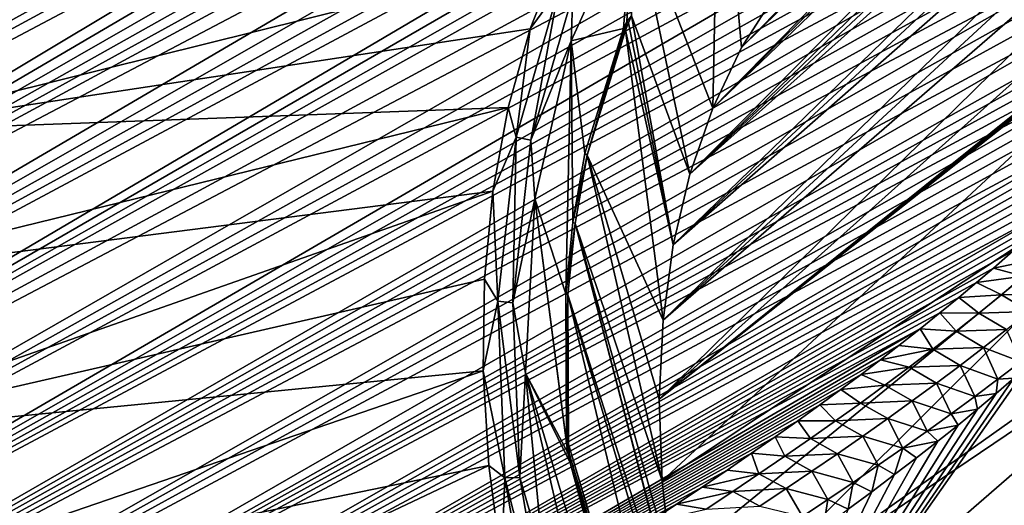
# Model space of a CAD drawing. Header units: metres. Extents: x -80 to 80, y -455 to 95.
# Tile 506 of 656: x -52.17 to -39.28, y -11.82 to -5.46. Entities that reach past the tile are written whole.
import ezdxf

# ---------------------------------------------------------------- set-up
doc = ezdxf.new("R2010")
doc.units = ezdxf.units.M
doc.layers.add('solid_501010_K', color=7, linetype='CONTINUOUS')

msp = doc.modelspace()

# ---------------------------------------------------------------- linework, layer by layer
at = {"layer": 'solid_501010_K'}
for points in [[(-30.931725, 6.192307, 15.405349), (-42.721516, -5.825587, 31.096735), (-42.2677, -5.112173, 31.990219)], [(-30.931725, 6.192307, 15.405349), (-31.336575, 5.606028, 15.22973), (-42.721516, -5.825587, 31.096735)], [(-31.336575, 5.606028, 15.22973), (-31.777325, 4.934143, 15.067667), (-42.721516, -5.825587, 31.096735)], [(-31.777325, 4.934143, 15.067667), (-43.099506, -6.617564, 30.234695), (-42.721516, -5.825587, 31.096735)], [(-31.777325, 4.934143, 15.067667), (-32.251465, 4.16945, 14.923133), (-43.099506, -6.617564, 30.234695)], [(-32.251465, 4.16945, 14.923133), (-32.752285, 3.309125, 14.799564), (-43.099506, -6.617564, 30.234695)], [(-32.752285, 3.309125, 14.799564), (-43.398449, -7.481346, 29.411453), (-43.099506, -6.617564, 30.234695)], [(-32.752285, 3.309125, 14.799564), (-33.26746, 2.35896, 14.700418), (-43.398449, -7.481346, 29.411453)], [(-33.26746, 2.35896, 14.700418), (-33.610004, 1.683766, 14.648479), (-43.398449, -7.481346, 29.411453)], [(-33.610004, 1.683766, 14.648479), (-33.945282, 0.982864, 14.607884), (-43.398449, -7.481346, 29.411453)], [(-33.945282, 0.982864, 14.607884), (-43.615788, -8.409564, 28.634035), (-43.398449, -7.481346, 29.411453)], [(-33.945282, 0.982864, 14.607884), (-34.266743, 0.266294, 14.577978), (-43.615788, -8.409564, 28.634035)], [(-34.266743, 0.266294, 14.577978), (-34.568687, -0.456044, 14.557051), (-43.615788, -8.409564, 28.634035)], [(-34.568687, -0.456044, 14.557051), (-43.74968, -9.394299, 27.909069), (-43.615788, -8.409564, 28.634035)], [(-34.568687, -0.456044, 14.557051), (-34.847618, -1.176594, 14.543846), (-43.74968, -9.394299, 27.909069)], [(-34.847618, -1.176594, 14.543846), (-35.100746, -1.887701, 14.536868), (-43.74968, -9.394299, 27.909069)], [(-35.100746, -1.887701, 14.536868), (-43.798973, -10.427151, 27.242741), (-43.74968, -9.394299, 27.909069)], [(-35.100746, -1.887701, 14.536868), (-35.428917, -2.924902, 14.533602), (-43.798973, -10.427151, 27.242741)], [(-72.788658, -13.488906, 62.288467), (-51.271744, -2.246238, 42.376659), (-51.091549, -2.250919, 41.968937)], [(-72.788658, -13.488906, 62.288467), (-72.254395, -12.689838, 62.947994), (-51.271744, -2.246238, 42.376659)], [(-72.788658, -13.488906, 62.288467), (-51.091549, -2.250919, 41.968937), (-50.938202, -2.262589, 41.593704)], [(-72.788658, -13.488906, 62.288467), (-50.938202, -2.262589, 41.593704), (-50.809193, -2.280315, 41.24892)], [(-72.788658, -13.488906, 62.288467), (-50.809193, -2.280315, 41.24892), (-50.701794, -2.302988, 40.932449)], [(-72.788658, -13.488906, 62.288467), (-50.701794, -2.302988, 40.932449), (-50.541828, -2.359798, 40.374771)], [(-72.254395, -12.689838, 62.947994), (-51.481564, -2.24958, 42.819214), (-51.271744, -2.246238, 42.376659)], [(-72.254395, -12.689838, 62.947994), (-51.725082, -2.262668, 43.300018), (-51.481564, -2.24958, 42.819214)], [(-72.254395, -12.689838, 62.947994), (-51.907864, -2.277505, 43.643208), (-51.725082, -2.262668, 43.300018)], [(-72.254395, -12.689838, 62.947994), (-52.108059, -2.297637, 44.005383), (-51.907864, -2.277505, 43.643208)], [(-72.254395, -12.689838, 62.947994), (-52.327328, -2.323832, 44.387897), (-52.108059, -2.297637, 44.005383)], [(-63.198925, -12.689925, 72.294037), (-43.45348, -2.287481, 52.664658), (-44.028866, -2.324558, 52.968231)], [(-63.198925, -12.689925, 72.294037), (-62.556534, -13.489044, 72.8489), (-43.45348, -2.287481, 52.664658)], [(-62.556534, -13.489044, 72.8489), (-41.985863, -2.246197, 51.975693), (-42.434925, -2.249781, 52.171856)], [(-62.556534, -13.489044, 72.8489), (-41.572533, -2.250707, 51.808113), (-41.985863, -2.246197, 51.975693)], [(-62.556534, -13.489044, 72.8489), (-42.434925, -2.249781, 52.171856), (-42.923153, -2.263052, 52.400364)], [(-62.556534, -13.489044, 72.8489), (-61.856815, -14.207832, 73.402916), (-41.572533, -2.250707, 51.808113)], [(-62.556534, -13.489044, 72.8489), (-42.923153, -2.263052, 52.400364), (-43.45348, -2.287481, 52.664658)], [(-61.856815, -14.207832, 73.402916), (-41.192455, -2.262185, 51.666283), (-41.572533, -2.250707, 51.808113)], [(-61.856815, -14.207832, 73.402916), (-40.843452, -2.279692, 51.547741), (-41.192455, -2.262185, 51.666283)], [(-61.856815, -14.207832, 73.402916), (-40.523201, -2.302262, 51.449947), (-40.843452, -2.279692, 51.547741)], [(-61.856815, -14.207832, 73.402916), (-39.959076, -2.358835, 51.306583), (-40.523201, -2.302262, 51.449947)], [(-73.320244, -14.207638, 61.571693), (-50.541828, -2.359798, 40.374771), (-50.441467, -2.427922, 39.902969)], [(-73.320244, -14.207638, 61.571693), (-72.788658, -13.488906, 62.288467), (-50.541828, -2.359798, 40.374771)], [(-73.320244, -14.207638, 61.571693), (-50.441467, -2.427922, 39.902969), (-50.386848, -2.503701, 39.500362)], [(-63.198925, -12.689925, 72.294037), (-44.028866, -2.324558, 52.968231), (-44.43959, -2.357377, 53.194801)], [(-63.198925, -12.689925, 72.294037), (-44.43959, -2.357377, 53.194801), (-44.87331, -2.397403, 53.442272)], [(-63.198925, -12.689925, 72.294037), (-44.87331, -2.397403, 53.442272), (-45.331451, -2.445428, 53.712288)], [(-63.198925, -12.689925, 72.294037), (-45.331451, -2.445428, 53.712288), (-45.814999, -2.50205, 54.0061)], [(-61.856815, -14.207832, 73.402916), (-39.48307, -2.42689, 51.220482), (-39.959076, -2.358835, 51.306583)], [(-61.856815, -14.207832, 73.402916), (-61.102448, -14.846929, 73.955666), (-39.48307, -2.42689, 51.220482)], [(-61.102448, -14.846929, 73.955666), (-39.077335, -2.502664, 51.177929), (-39.48307, -2.42689, 51.220482)], [(-73.320244, -14.207638, 61.571693), (-50.386848, -2.503701, 39.500362), (-50.367981, -2.585057, 39.153156)], [(-63.780525, -11.809499, 71.738686), (-46.326004, -2.568498, 54.326069), (-46.8652, -2.645247, 54.673195)], [(-63.780525, -11.809499, 71.738686), (-63.198925, -12.689925, 72.294037), (-46.326004, -2.568498, 54.326069)], [(-63.198925, -12.689925, 72.294037), (-45.814999, -2.50205, 54.0061), (-46.326004, -2.568498, 54.326069)], [(-61.102448, -14.846929, 73.955666), (-38.729176, -2.583993, 51.169731), (-39.077335, -2.502664, 51.177929)], [(-44.141949, -3.954582, 30.745611), (-43.01683, -2.507038, 32.76939), (-43.099506, -6.617564, 30.234695)], [(-43.01683, -2.507038, 32.76939), (-42.721516, -5.825587, 31.096735), (-43.099506, -6.617564, 30.234695)], [(-43.01683, -2.507038, 32.76939), (-42.2677, -5.112173, 31.990219), (-42.721516, -5.825587, 31.096735)], [(-73.848869, -14.846715, 60.80032), (-50.367981, -2.585057, 39.153156), (-50.37772, -2.670601, 38.851151)], [(-73.848869, -14.846715, 60.80032), (-73.320244, -14.207638, 61.571693), (-50.367981, -2.585057, 39.153156)], [(-73.848869, -14.846715, 60.80032), (-50.37772, -2.670601, 38.851151), (-50.411026, -2.7598, 38.585491)], [(-63.780525, -11.809499, 71.738686), (-46.8652, -2.645247, 54.673195), (-47.290131, -2.710849, 54.953678)], [(-61.102448, -14.846929, 73.955666), (-38.426712, -2.669578, 51.188686), (-38.729176, -2.583993, 51.169731)], [(-61.102448, -14.846929, 73.955666), (-60.295376, -15.406535, 74.506691), (-38.426712, -2.669578, 51.188686)], [(-60.295376, -15.406535, 74.506691), (-38.161972, -2.758654, 51.230053), (-38.426712, -2.669578, 51.188686)], [(-73.848869, -14.846715, 60.80032), (-50.411026, -2.7598, 38.585491), (-50.46447, -2.852373, 38.349815)], [(-63.780525, -11.809499, 71.738686), (-47.290131, -2.710849, 54.953678), (-47.732037, -2.782923, 55.250805)], [(-63.780525, -11.809499, 71.738686), (-47.732037, -2.782923, 55.250805), (-48.193047, -2.863034, 55.56715)], [(-60.295376, -15.406535, 74.506691), (-37.927631, -2.851346, 51.290871), (-38.161972, -2.758654, 51.230053)], [(-73.848869, -14.846715, 60.80032), (-50.46447, -2.852373, 38.349815), (-50.536266, -2.948812, 38.138531)], [(-73.848869, -14.846715, 60.80032), (-50.536266, -2.948812, 38.138531), (-50.625694, -3.049859, 37.947224)], [(-63.780525, -11.809499, 71.738686), (-48.193047, -2.863034, 55.56715), (-48.673378, -2.951387, 55.903069)], [(-63.780525, -11.809499, 71.738686), (-48.673378, -2.951387, 55.903069), (-49.071476, -3.027924, 56.185825)], [(-60.295376, -15.406535, 74.506691), (-37.718143, -2.947813, 51.369133), (-37.927631, -2.851346, 51.290871)], [(-60.295376, -15.406535, 74.506691), (-37.529579, -3.048785, 51.464355), (-37.718143, -2.947813, 51.369133)], [(-35.428917, -2.924902, 14.533602), (-35.694252, -3.91194, 14.535182), (-43.798973, -10.427151, 27.242741)], [(-74.374161, -15.406373, 59.976231), (-50.625694, -3.049859, 37.947224), (-50.733067, -3.156534, 37.772659)], [(-74.374161, -15.406373, 59.976231), (-73.848869, -14.846715, 60.80032), (-50.625694, -3.049859, 37.947224)], [(-63.780525, -11.809499, 71.738686), (-49.071476, -3.027924, 56.185825), (-49.483711, -3.110932, 56.483162)], [(-60.295376, -15.406535, 74.506691), (-37.358257, -3.155543, 51.577198), (-37.529579, -3.048785, 51.464355)], [(-74.374161, -15.406373, 59.976231), (-50.733067, -3.156534, 37.772659), (-50.860023, -3.270407, 37.612526)], [(-64.29705, -10.846544, 71.183174), (-49.91111, -3.20095, 56.796124), (-50.352768, -3.297216, 57.123592)], [(-64.29705, -10.846544, 71.183174), (-63.780525, -11.809499, 71.738686), (-49.91111, -3.20095, 56.796124)], [(-63.780525, -11.809499, 71.738686), (-49.483711, -3.110932, 56.483162), (-49.91111, -3.20095, 56.796124)], [(-60.295376, -15.406535, 74.506691), (-59.436855, -15.88633, 75.055412), (-37.358257, -3.155543, 51.577198)], [(-59.436855, -15.88633, 75.055412), (-37.201843, -3.269385, 51.708977), (-37.358257, -3.155543, 51.577198)], [(-74.374161, -15.406373, 59.976231), (-50.860023, -3.270407, 37.612526), (-51.00914, -3.393392, 37.464939)], [(-64.29705, -10.846544, 71.183174), (-50.352768, -3.297216, 57.123592), (-50.809074, -3.400733, 57.46664)], [(-59.436855, -15.88633, 75.055412), (-37.059025, -3.392315, 51.862545), (-37.201843, -3.269385, 51.708977)], [(-74.374161, -15.406373, 59.976231), (-51.00914, -3.393392, 37.464939), (-51.183914, -3.527557, 37.329597)], [(-64.29705, -10.846544, 71.183174), (-50.809074, -3.400733, 57.46664), (-51.200905, -3.493356, 57.765293)], [(-59.436855, -15.88633, 75.055412), (-36.928921, -3.526658, 52.04166), (-37.059025, -3.392315, 51.862545)], [(-74.374161, -15.406373, 59.976231), (-51.183914, -3.527557, 37.329597), (-51.389866, -3.676013, 37.206589)], [(-64.29705, -10.846544, 71.183174), (-51.200905, -3.493356, 57.765293), (-51.604172, -3.591707, 58.076046)], [(-64.29705, -10.846544, 71.183174), (-51.604172, -3.591707, 58.076046), (-52.018307, -3.695534, 58.398376)], [(-59.436855, -15.88633, 75.055412), (-36.812321, -3.674937, 52.251049), (-36.928921, -3.526658, 52.04166)], [(-74.895554, -15.886241, 59.100731), (-51.389866, -3.676013, 37.206589), (-51.633183, -3.841835, 37.097424)], [(-74.895554, -15.886241, 59.100731), (-74.374161, -15.406373, 59.976231), (-51.389866, -3.676013, 37.206589)], [(-64.29705, -10.846544, 71.183174), (-52.018307, -3.695534, 58.398376), (-52.441765, -3.805021, 58.731518)], [(-59.436855, -15.88633, 75.055412), (-36.710827, -3.84071, 52.497551), (-36.812321, -3.674937, 52.251049)], [(-74.895554, -15.886241, 59.100731), (-51.633183, -3.841835, 37.097424), (-51.9226, -4.029248, 37.004944)], [(-59.436855, -15.88633, 75.055412), (-58.527695, -16.285311, 75.601021), (-36.710827, -3.84071, 52.497551)], [(-58.527695, -16.285311, 75.601021), (-36.627396, -4.027927, 52.789352), (-36.710827, -3.84071, 52.497551)], [(-44.269463, -5.573944, 29.649063), (-44.953529, -5.738372, 28.84507), (-44.141949, -3.954582, 30.745611)], [(-44.931015, -5.129443, 29.29154), (-44.141949, -3.954582, 30.745611), (-44.953529, -5.738372, 28.84507)], [(-44.223667, -5.484919, 29.74938), (-44.269463, -5.573944, 29.649063), (-44.141949, -3.954582, 30.745611)], [(-44.164688, -5.41022, 29.854759), (-44.223667, -5.484919, 29.74938), (-44.141949, -3.954582, 30.745611)], [(-44.164688, -5.41022, 29.854759), (-44.141949, -3.954582, 30.745611), (-43.398449, -7.481346, 29.411453)], [(-44.141949, -3.954582, 30.745611), (-43.099506, -6.617564, 30.234695), (-43.398449, -7.481346, 29.411453)], [(-35.694252, -3.91194, 14.535182), (-35.707695, -3.967217, 14.53532), (-43.798973, -10.427151, 27.242741)], [(-35.707695, -3.967217, 14.53532), (-35.720837, -4.021896, 14.535437), (-43.798973, -10.427151, 27.242741)], [(-74.895554, -15.886241, 59.100731), (-51.9226, -4.029248, 37.004944), (-52.269024, -4.243261, 36.933708)], [(-58.527695, -16.285311, 75.601021), (-36.566914, -4.241848, 53.137604), (-36.627396, -4.027927, 52.789352)], [(-35.720837, -4.021896, 14.535437), (-43.763248, -11.499307, 26.640736), (-43.798973, -10.427151, 27.242741)], [(-35.720837, -4.021896, 14.535437), (-36.15361, -6.467058, 14.546319), (-43.763248, -11.499307, 26.640736)], [(-58.527695, -16.285311, 75.601021), (-36.53635, -4.4887, 53.556076), (-36.566914, -4.241848, 53.137604)], [(-58.527695, -16.285311, 75.601021), (-57.568356, -16.601776, 76.14241), (-36.53635, -4.4887, 53.556076)], [(-57.568356, -16.601776, 76.14241), (-36.546291, -4.776435, 54.062752), (-36.53635, -4.4887, 53.556076)], [(-54.362656, -6.924077, 34.24007), (-45.114071, -4.621037, 29.833874), (-45.49012, -5.579163, 28.87483)], [(-54.362656, -6.924077, 34.24007), (-53.563267, -5.217718, 36.071053), (-45.114071, -4.621037, 29.833874)], [(-45.118401, -5.069623, 29.305801), (-45.49012, -5.579163, 28.87483), (-45.114071, -4.621037, 29.833874)], [(-57.568356, -16.601776, 76.14241), (-36.570438, -4.938062, 54.355034), (-36.546291, -4.776435, 54.062752)], [(-57.568356, -16.601776, 76.14241), (-36.610184, -5.112968, 54.676815), (-36.570438, -4.938062, 54.355034)], [(-57.568356, -16.601776, 76.14241), (-36.667953, -5.302089, 55.030556), (-36.610184, -5.112968, 54.676815)], [(-45.674839, -6.998165, 27.582335), (-45.49012, -5.579163, 28.87483), (-45.118401, -5.069623, 29.305801)], [(-45.674839, -6.998165, 27.582335), (-45.118401, -5.069623, 29.305801), (-45.481781, -7.038324, 27.585642)], [(-45.118401, -5.069623, 29.305801), (-44.931015, -5.129443, 29.29154), (-45.481781, -7.038324, 27.585642)], [(-45.481781, -7.038324, 27.585642), (-44.931015, -5.129443, 29.29154), (-44.953529, -5.738372, 28.84507)], [(-57.568356, -16.601776, 76.14241), (-36.745964, -5.506328, 55.418686), (-36.667953, -5.302089, 55.030556)], [(-44.204056, -5.502398, 29.759205), (-44.223667, -5.484919, 29.74938), (-44.164688, -5.41022, 29.854759)], [(-44.204056, -5.502398, 29.759205), (-44.164688, -5.41022, 29.854759), (-43.615788, -8.409564, 28.634035)], [(-44.164688, -5.41022, 29.854759), (-43.398449, -7.481346, 29.411453), (-43.615788, -8.409564, 28.634035)], [(-57.568356, -16.601776, 76.14241), (-56.558983, -16.83334, 76.678123), (-36.745964, -5.506328, 55.418686)], [(-56.558983, -16.83334, 76.678123), (-36.846687, -5.726767, 55.844002), (-36.745964, -5.506328, 55.418686)], [(-44.256664, -5.585895, 29.655701), (-44.269463, -5.573944, 29.649063), (-44.223667, -5.484919, 29.74938)], [(-44.256664, -5.585895, 29.655701), (-44.223667, -5.484919, 29.74938), (-44.243416, -5.597559, 29.661877)], [(-44.243416, -5.597559, 29.661877), (-44.223667, -5.484919, 29.74938), (-44.204056, -5.502398, 29.759205)], [(-44.243416, -5.597559, 29.661877), (-44.204056, -5.502398, 29.759205), (-43.615788, -8.409564, 28.634035)], [(-54.362656, -6.924077, 34.24007), (-45.49012, -5.579163, 28.87483), (-45.779049, -6.610169, 27.962276)], [(-45.674839, -6.998165, 27.582335), (-45.779049, -6.610169, 27.962276), (-45.49012, -5.579163, 28.87483)], [(-44.771946, -7.213205, 28.15366), (-44.953529, -5.738372, 28.84507), (-44.269463, -5.573944, 29.649063)], [(-44.771946, -7.213205, 28.15366), (-44.269463, -5.573944, 29.649063), (-44.744652, -7.23276, 28.170179)], [(-44.256664, -5.585895, 29.655701), (-44.744652, -7.23276, 28.170179), (-44.269463, -5.573944, 29.649063)], [(-44.256664, -5.585895, 29.655701), (-44.243416, -5.597559, 29.661877), (-44.744652, -7.23276, 28.170179)], [(-44.744652, -7.23276, 28.170179), (-44.243416, -5.597559, 29.661877), (-43.74968, -9.394299, 27.909069)], [(-44.243416, -5.597559, 29.661877), (-43.615788, -8.409564, 28.634035), (-43.74968, -9.394299, 27.909069)], [(-56.558983, -16.83334, 76.678123), (-36.973759, -5.964989, 56.31028), (-36.846687, -5.726767, 55.844002)], [(-45.481781, -7.038324, 27.585642), (-44.953529, -5.738372, 28.84507), (-45.4272, -7.803958, 27.125364)], [(-45.023483, -9.04746, 26.801064), (-45.4272, -7.803958, 27.125364), (-44.953529, -5.738372, 28.84507)], [(-44.930214, -8.110048, 27.455906), (-45.023483, -9.04746, 26.801064), (-44.953529, -5.738372, 28.84507)], [(-44.771946, -7.213205, 28.15366), (-44.930214, -8.110048, 27.455906), (-44.953529, -5.738372, 28.84507)], [(-56.558983, -16.83334, 76.678123), (-37.130375, -6.222306, 56.820812), (-36.973759, -5.964989, 56.31028)], [(-56.558983, -16.83334, 76.678123), (-37.319778, -6.500027, 57.378914), (-37.130375, -6.222306, 56.820812)], [(-56.558983, -16.83334, 76.678123), (-55.499535, -16.976917, 77.206276), (-37.319778, -6.500027, 57.378914)], [(-55.499535, -16.976917, 77.206276), (-37.466518, -6.697485, 57.779667), (-37.319778, -6.500027, 57.378914)], [(-36.15361, -6.467058, 14.546319), (-43.642815, -12.601622, 26.108191), (-43.763248, -11.499307, 26.640736)], [(-36.15361, -6.467058, 14.546319), (-43.438698, -13.72469, 25.649647), (-43.642815, -12.601622, 26.108191)], [(-36.15361, -6.467058, 14.546319), (-36.254925, -8.629725, 14.543391), (-43.438698, -13.72469, 25.649647)], [(-55.499535, -16.976917, 77.206276), (-37.631142, -6.905394, 58.204796), (-37.466518, -6.697485, 57.779667)], [(-54.908104, -8.844125, 32.533009), (-45.779049, -6.610169, 27.962276), (-45.978657, -7.706205, 27.103163)], [(-54.908104, -8.844125, 32.533009), (-54.362656, -6.924077, 34.24007), (-45.779049, -6.610169, 27.962276)], [(-45.674839, -6.998165, 27.582335), (-45.978657, -7.706205, 27.103163), (-45.779049, -6.610169, 27.962276)], [(-55.499535, -16.976917, 77.206276), (-37.815273, -7.124445, 58.655842), (-37.631142, -6.905394, 58.204796)], [(-45.910995, -9.147469, 26.057878), (-45.978657, -7.706205, 27.103163), (-45.674839, -6.998165, 27.582335)], [(-45.910995, -9.147469, 26.057878), (-45.674839, -6.998165, 27.582335), (-45.715534, -9.165715, 26.076729)], [(-45.674839, -6.998165, 27.582335), (-45.481781, -7.038324, 27.585642), (-45.715534, -9.165715, 26.076729)], [(-45.715534, -9.165715, 26.076729), (-45.481781, -7.038324, 27.585642), (-45.4272, -7.803958, 27.125364)], [(-55.499535, -16.976917, 77.206276), (-38.020115, -7.35509, 59.1339), (-37.815273, -7.124445, 58.655842)], [(-44.771946, -7.213205, 28.15366), (-44.744652, -7.23276, 28.170179), (-44.930214, -8.110048, 27.455906)], [(-44.930214, -8.110048, 27.455906), (-44.744652, -7.23276, 28.170179), (-44.902519, -8.12737, 27.474167)], [(-44.902519, -8.12737, 27.474167), (-44.744652, -7.23276, 28.170179), (-43.763248, -11.499307, 26.640736)], [(-44.744652, -7.23276, 28.170179), (-43.74968, -9.394299, 27.909069), (-43.798973, -10.427151, 27.242741)], [(-44.744652, -7.23276, 28.170179), (-43.798973, -10.427151, 27.242741), (-43.763248, -11.499307, 26.640736)], [(-55.499535, -16.976917, 77.206276), (-38.248028, -7.598368, 59.641136), (-38.020115, -7.35509, 59.1339)], [(-55.499535, -16.976917, 77.206276), (-38.499992, -7.85461, 60.178402), (-38.248028, -7.598368, 59.641136)], [(-55.196228, -10.94522, 30.983643), (-45.978657, -7.706205, 27.103163), (-46.087421, -8.858925, 26.304029)], [(-55.196228, -10.94522, 30.983643), (-54.908104, -8.844125, 32.533009), (-45.978657, -7.706205, 27.103163)], [(-45.910995, -9.147469, 26.057878), (-46.087421, -8.858925, 26.304029), (-45.978657, -7.706205, 27.103163)], [(-55.499535, -16.976917, 77.206276), (-54.389812, -17.028744, 77.724503), (-38.499992, -7.85461, 60.178402)], [(-54.389812, -17.028744, 77.724503), (-38.707127, -8.056389, 60.603188), (-38.499992, -7.85461, 60.178402)], [(-45.715534, -9.165715, 26.076729), (-45.4272, -7.803958, 27.125364), (-45.548866, -10.088661, 25.638393)], [(-44.998276, -11.133666, 25.583956), (-45.548866, -10.088661, 25.638393), (-45.4272, -7.803958, 27.125364)], [(-45.014362, -11.006036, 25.643406), (-44.998276, -11.133666, 25.583956), (-45.4272, -7.803958, 27.125364)], [(-45.023483, -9.04746, 26.801064), (-45.014362, -11.006036, 25.643406), (-45.4272, -7.803958, 27.125364)], [(-54.389812, -17.028744, 77.724503), (-38.929153, -8.266006, 61.046104), (-38.707127, -8.056389, 60.603188)], [(-44.930214, -8.110048, 27.455906), (-44.902519, -8.12737, 27.474167), (-45.023483, -9.04746, 26.801064)], [(-45.023483, -9.04746, 26.801064), (-44.902519, -8.12737, 27.474167), (-44.995552, -9.062438, 26.820963)], [(-44.995552, -9.062438, 26.820963), (-44.902519, -8.12737, 27.474167), (-43.152637, -14.858933, 25.269016)], [(-44.902519, -8.12737, 27.474167), (-43.763248, -11.499307, 26.640736), (-43.642815, -12.601622, 26.108191)], [(-44.902519, -8.12737, 27.474167), (-43.642815, -12.601622, 26.108191), (-43.438698, -13.72469, 25.649647)], [(-44.902519, -8.12737, 27.474167), (-43.438698, -13.72469, 25.649647), (-43.152637, -14.858933, 25.269016)], [(-54.389812, -17.028744, 77.724503), (-39.168804, -8.484643, 61.509319), (-38.929153, -8.266006, 61.046104)], [(-54.389812, -17.028744, 77.724503), (-39.426445, -8.712399, 61.993069), (-39.168804, -8.484643, 61.509319)], [(-38.754913, -8.577136, 61.728527), (-39.168804, -8.484643, 61.509319), (-39.426445, -8.712399, 61.993069)], [(-36.254925, -8.629725, 14.543391), (-36.248058, -8.865856, 14.541443), (-43.438698, -13.72469, 25.649647)], [(-38.754913, -8.577136, 61.728527), (-39.426445, -8.712399, 61.993069), (-39.034874, -8.819946, 62.254688)], [(-54.389812, -17.028744, 77.724503), (-39.64542, -8.901107, 62.394798), (-39.426445, -8.712399, 61.993069)], [(-39.034874, -8.819946, 62.254688), (-39.426445, -8.712399, 61.993069), (-39.64542, -8.901107, 62.394798)], [(-55.196228, -10.94522, 30.983643), (-46.087421, -8.858925, 26.304029), (-46.104515, -10.059556, 25.570957)], [(-45.910995, -9.147469, 26.057878), (-46.104515, -10.059556, 25.570957), (-46.087421, -8.858925, 26.304029)], [(-36.248058, -8.865856, 14.541443), (-43.152637, -14.858933, 25.269016), (-43.438698, -13.72469, 25.649647)], [(-36.248058, -8.865856, 14.541443), (-36.084373, -10.560951, 14.516196), (-43.152637, -14.858933, 25.269016)], [(-39.034874, -8.819946, 62.254688), (-39.64542, -8.901107, 62.394798), (-39.321682, -9.06106, 62.777985)], [(-39.034874, -8.819946, 62.254688), (-39.321682, -9.06106, 62.777985), (-38.671268, -9.043683, 62.501453)], [(-54.389812, -17.028744, 77.724503), (-39.878063, -9.096636, 62.811512), (-39.64542, -8.901107, 62.394798)], [(-39.321682, -9.06106, 62.777985), (-39.64542, -8.901107, 62.394798), (-39.878063, -9.096636, 62.811512)], [(-54.389812, -17.028744, 77.724503), (-40.125401, -9.299524, 63.244251), (-39.878063, -9.096636, 62.811512)], [(-45.820431, -11.458905, 24.774017), (-46.104515, -10.059556, 25.570957), (-45.910995, -9.147469, 26.057878)], [(-45.910995, -9.147469, 26.057878), (-45.715534, -9.165715, 26.076729), (-45.625893, -11.453588, 24.805956)], [(-45.820431, -11.458905, 24.774017), (-45.910995, -9.147469, 26.057878), (-45.625893, -11.453588, 24.805956)], [(-45.023483, -9.04746, 26.801064), (-44.995552, -9.062438, 26.820963), (-44.986454, -11.016091, 25.66622)], [(-45.000629, -11.011202, 25.655046), (-45.023483, -9.04746, 26.801064), (-44.986454, -11.016091, 25.66622)], [(-45.000629, -11.011202, 25.655046), (-45.014362, -11.006036, 25.643406), (-45.023483, -9.04746, 26.801064)], [(-44.995552, -9.062438, 26.820963), (-43.152637, -14.858933, 25.269016), (-41.438931, -21.005829, 23.374922)], [(-44.995552, -9.062438, 26.820963), (-41.438931, -21.005829, 23.374922), (-42.593388, -19.052176, 23.347557)], [(-44.986454, -11.016091, 25.66622), (-44.995552, -9.062438, 26.820963), (-42.593388, -19.052176, 23.347557)], [(-39.614929, -9.30064, 63.29847), (-39.878063, -9.096636, 62.811512), (-40.125401, -9.299524, 63.244251)], [(-39.321682, -9.06106, 62.777985), (-39.878063, -9.096636, 62.811512), (-39.614929, -9.30064, 63.29847)], [(-39.321682, -9.06106, 62.777985), (-39.614929, -9.30064, 63.29847), (-38.959396, -9.281685, 63.02776)], [(-39.321682, -9.06106, 62.777985), (-38.959396, -9.281685, 63.02776), (-38.671268, -9.043683, 62.501453)], [(-45.625893, -11.453588, 24.805956), (-45.715534, -9.165715, 26.076729), (-45.548866, -10.088661, 25.638393)], [(-54.389812, -17.028744, 77.724503), (-40.386181, -9.50921, 63.692101), (-40.125401, -9.299524, 63.244251)], [(-39.914234, -9.538837, 63.816193), (-40.125401, -9.299524, 63.244251), (-40.386181, -9.50921, 63.692101)], [(-39.614929, -9.30064, 63.29847), (-40.125401, -9.299524, 63.244251), (-39.914234, -9.538837, 63.816193)], [(-39.614929, -9.30064, 63.29847), (-39.914234, -9.538837, 63.816193), (-39.253796, -9.518194, 63.550953)], [(-39.614929, -9.30064, 63.29847), (-39.253796, -9.518194, 63.550953), (-38.959396, -9.281685, 63.02776)], [(-54.389812, -17.028744, 77.724503), (-53.229542, -16.984394, 78.229881), (-40.386181, -9.50921, 63.692101)], [(-53.229542, -16.984394, 78.229881), (-40.661858, -9.726079, 64.15551), (-40.386181, -9.50921, 63.692101)], [(-40.219299, -9.775775, 64.331184), (-40.386181, -9.50921, 63.692101), (-40.661858, -9.726079, 64.15551)], [(-39.914234, -9.538837, 63.816193), (-40.386181, -9.50921, 63.692101), (-40.219299, -9.775775, 64.331184)], [(-39.914234, -9.538837, 63.816193), (-39.554108, -9.753366, 64.071114), (-39.253796, -9.518194, 63.550953)], [(-39.06744, -9.937956, 63.995705), (-39.253796, -9.518194, 63.550953), (-39.554108, -9.753366, 64.071114)], [(-39.914234, -9.538837, 63.816193), (-40.219299, -9.775775, 64.331184), (-39.554108, -9.753366, 64.071114)], [(-53.229542, -16.984394, 78.229881), (-40.90416, -9.91264, 64.553963), (-40.661858, -9.726079, 64.15551)], [(-40.219299, -9.775775, 64.331184), (-40.661858, -9.726079, 64.15551), (-40.90416, -9.91264, 64.553963)], [(-40.219299, -9.775775, 64.331184), (-40.90416, -9.91264, 64.553963), (-40.529846, -10.011573, 64.843491)], [(-40.219299, -9.775775, 64.331184), (-40.529846, -10.011573, 64.843491), (-39.860054, -9.98733, 64.588295)], [(-40.219299, -9.775775, 64.331184), (-39.860054, -9.98733, 64.588295), (-39.554108, -9.753366, 64.071114)], [(-39.366043, -10.166499, 64.509026), (-39.554108, -9.753366, 64.071114), (-39.860054, -9.98733, 64.588295)], [(-39.06744, -9.937956, 63.995705), (-39.554108, -9.753366, 64.071114), (-39.366043, -10.166499, 64.509026)], [(-53.229542, -16.984394, 78.229881), (-41.158176, -10.104931, 64.964607), (-40.90416, -9.91264, 64.553963)], [(-40.529846, -10.011573, 64.843491), (-40.90416, -9.91264, 64.553963), (-41.158176, -10.104931, 64.964607)], [(-42.946224, -15.648831, 72.587395), (-36.943478, -12.528748, 64.61602), (-38.973896, -9.995667, 63.983013)], [(-39.157032, -10.155936, 64.322037), (-42.946224, -15.648831, 72.587395), (-38.973896, -9.995667, 63.983013)], [(-40.529846, -10.011573, 64.843491), (-41.158176, -10.104931, 64.964607), (-40.845604, -10.246346, 65.353134)], [(-40.529846, -10.011573, 64.843491), (-40.845604, -10.246346, 65.353134), (-40.171364, -10.220213, 65.102562)], [(-40.529846, -10.011573, 64.843491), (-40.171364, -10.220213, 65.102562), (-39.860054, -9.98733, 64.588295)], [(-39.669907, -10.393968, 65.019287), (-39.860054, -9.98733, 64.588295), (-40.171364, -10.220213, 65.102562)], [(-39.366043, -10.166499, 64.509026), (-39.860054, -9.98733, 64.588295), (-39.669907, -10.393968, 65.019287)], [(-39.06744, -9.937956, 63.995705), (-39.366043, -10.166499, 64.509026), (-39.157032, -10.155936, 64.322037)], [(-55.221859, -13.189636, 29.619795), (-46.104515, -10.059556, 25.570957), (-46.029812, -11.298963, 24.909527)], [(-55.221859, -13.189636, 29.619795), (-55.196228, -10.94522, 30.983643), (-46.104515, -10.059556, 25.570957)], [(-53.229542, -16.984394, 78.229881), (-41.423367, -10.302627, 65.386826), (-41.158176, -10.104931, 64.964607)], [(-45.820431, -11.458905, 24.774017), (-46.029812, -11.298963, 24.909527), (-46.104515, -10.059556, 25.570957)], [(-45.625893, -11.453588, 24.805956), (-45.548866, -10.088661, 25.638393), (-45.314976, -12.523309, 24.429039)], [(-43.819557, -17.545008, 22.980129), (-45.314976, -12.523309, 24.429039), (-45.548866, -10.088661, 25.638393)], [(-42.603416, -19.979652, 22.784548), (-43.819557, -17.545008, 22.980129), (-45.548866, -10.088661, 25.638393)], [(-44.967468, -11.264401, 25.537851), (-42.603416, -19.979652, 22.784548), (-45.548866, -10.088661, 25.638393)], [(-44.998276, -11.133666, 25.583956), (-44.967468, -11.264401, 25.537851), (-45.548866, -10.088661, 25.638393)], [(-39.157032, -10.155936, 64.322037), (-39.390427, -10.355476, 64.744949), (-42.946224, -15.648831, 72.587395)], [(-40.845604, -10.246346, 65.353134), (-41.158176, -10.104931, 64.964607), (-41.423367, -10.302627, 65.386826)], [(-39.366043, -10.166499, 64.509026), (-39.669907, -10.393968, 65.019287), (-39.390427, -10.355476, 64.744949)], [(-39.366043, -10.166499, 64.509026), (-39.390427, -10.355476, 64.744949), (-39.157032, -10.155936, 64.322037)], [(-53.229542, -16.984394, 78.229881), (-41.699364, -10.505051, 65.818855), (-41.423367, -10.302627, 65.386826)], [(-41.166351, -10.480191, 65.860153), (-41.423367, -10.302627, 65.386826), (-41.699364, -10.505051, 65.818855)], [(-40.845604, -10.246346, 65.353134), (-41.423367, -10.302627, 65.386826), (-41.166351, -10.480191, 65.860153)], [(-40.845604, -10.246346, 65.353134), (-41.166351, -10.480191, 65.860153), (-40.48777, -10.452131, 65.613968)], [(-40.845604, -10.246346, 65.353134), (-40.48777, -10.452131, 65.613968), (-40.171364, -10.220213, 65.102562)], [(-39.978775, -10.620484, 65.52655), (-40.171364, -10.220213, 65.102562), (-40.48777, -10.452131, 65.613968)], [(-39.669907, -10.393968, 65.019287), (-40.171364, -10.220213, 65.102562), (-39.978775, -10.620484, 65.52655)], [(-39.390427, -10.355476, 64.744949), (-39.63443, -10.559432, 65.177528), (-42.946224, -15.648831, 72.587395)], [(-39.669907, -10.393968, 65.019287), (-39.978775, -10.620484, 65.52655), (-39.63443, -10.559432, 65.177528)], [(-39.669907, -10.393968, 65.019287), (-39.63443, -10.559432, 65.177528), (-39.390427, -10.355476, 64.744949)], [(-53.229542, -16.984394, 78.229881), (-41.985794, -10.711548, 66.258965), (-41.699364, -10.505051, 65.818855)], [(-36.084373, -10.560951, 14.516196), (-35.97073, -11.183585, 14.50225), (-43.152637, -14.858933, 25.269016)], [(-39.63443, -10.559432, 65.177528), (-39.889088, -10.767784, 65.619507), (-42.946224, -15.648831, 72.587395)], [(-41.491894, -10.713198, 66.364555), (-41.699364, -10.505051, 65.818855), (-41.985794, -10.711548, 66.258965)], [(-41.166351, -10.480191, 65.860153), (-41.699364, -10.505051, 65.818855), (-41.491894, -10.713198, 66.364555)], [(-41.166351, -10.480191, 65.860153), (-41.491894, -10.713198, 66.364555), (-40.809071, -10.683185, 66.122559)], [(-41.166351, -10.480191, 65.860153), (-40.809071, -10.683185, 66.122559), (-40.48777, -10.452131, 65.613968)], [(-40.292435, -10.846155, 66.030884), (-40.48777, -10.452131, 65.613968), (-40.809071, -10.683185, 66.122559)], [(-39.978775, -10.620484, 65.52655), (-40.48777, -10.452131, 65.613968), (-40.292435, -10.846155, 66.030884)], [(-39.978775, -10.620484, 65.52655), (-39.889088, -10.767784, 65.619507), (-39.63443, -10.559432, 65.177528)], [(-41.491894, -10.713198, 66.364555), (-41.135078, -10.913465, 66.628372), (-40.809071, -10.683185, 66.122559)], [(-40.610706, -11.071073, 66.532333), (-40.809071, -10.683185, 66.122559), (-41.135078, -10.913465, 66.628372)], [(-40.292435, -10.846155, 66.030884), (-40.809071, -10.683185, 66.122559), (-40.610706, -11.071073, 66.532333)], [(-39.978775, -10.620484, 65.52655), (-40.292435, -10.846155, 66.030884), (-39.889088, -10.767784, 65.619507)], [(-53.229542, -16.984394, 78.229881), (-42.282875, -10.922317, 66.707497), (-41.985794, -10.711548, 66.258965)], [(-39.889088, -10.767784, 65.619507), (-40.154575, -10.980267, 66.070473), (-42.946224, -15.648831, 72.587395)], [(-41.822041, -10.945454, 66.866379), (-41.985794, -10.711548, 66.258965), (-42.282875, -10.922317, 66.707497)], [(-41.491894, -10.713198, 66.364555), (-41.985794, -10.711548, 66.258965), (-41.822041, -10.945454, 66.866379)], [(-41.491894, -10.713198, 66.364555), (-41.822041, -10.945454, 66.866379), (-41.135078, -10.913465, 66.628372)], [(-40.292435, -10.846155, 66.030884), (-40.154575, -10.980267, 66.070473), (-39.889088, -10.767784, 65.619507)], [(-53.229542, -16.984394, 78.229881), (-42.590816, -11.137765, 67.165466), (-42.282875, -10.922317, 66.707497)], [(-42.156605, -11.17704, 67.365631), (-42.282875, -10.922317, 66.707497), (-42.590816, -11.137765, 67.165466)], [(-41.822041, -10.945454, 66.866379), (-42.282875, -10.922317, 66.707497), (-42.156605, -11.17704, 67.365631)], [(-41.822041, -10.945454, 66.866379), (-42.156605, -11.17704, 67.365631), (-41.465599, -11.143062, 67.131447)], [(-41.822041, -10.945454, 66.866379), (-41.465599, -11.143062, 67.131447), (-41.135078, -10.913465, 66.628372)], [(-40.933414, -11.295326, 67.030952), (-41.135078, -10.913465, 66.628372), (-41.465599, -11.143062, 67.131447)], [(-40.610706, -11.071073, 66.532333), (-41.135078, -10.913465, 66.628372), (-40.933414, -11.295326, 67.030952)], [(-40.292435, -10.846155, 66.030884), (-40.610706, -11.071073, 66.532333), (-40.154575, -10.980267, 66.070473)], [(-45.014362, -11.006036, 25.643406), (-44.977341, -11.141497, 25.600897), (-44.998276, -11.133666, 25.583956)], [(-45.000629, -11.011202, 25.655046), (-44.977341, -11.141497, 25.600897), (-45.014362, -11.006036, 25.643406)], [(-45.000629, -11.011202, 25.655046), (-44.986454, -11.016091, 25.66622), (-44.977341, -11.141497, 25.600897)], [(-44.986454, -11.016091, 25.66622), (-42.593388, -19.052176, 23.347557), (-42.658966, -18.926767, 23.354603)], [(-44.977341, -11.141497, 25.600897), (-44.986454, -11.016091, 25.66622), (-42.658966, -18.926767, 23.354603)], [(-40.154575, -10.980267, 66.070473), (-40.431099, -11.196749, 66.530182), (-42.946224, -15.648831, 72.587395)], [(-40.610706, -11.071073, 66.532333), (-40.933414, -11.295326, 67.030952), (-40.718819, -11.417623, 66.998909)], [(-40.610706, -11.071073, 66.532333), (-40.718819, -11.417623, 66.998909), (-40.431099, -11.196749, 66.530182)], [(-40.610706, -11.071073, 66.532333), (-40.431099, -11.196749, 66.530182), (-40.154575, -10.980267, 66.070473)], [(-53.229542, -16.984394, 78.229881), (-42.90892, -11.357158, 67.631004), (-42.590816, -11.137765, 67.165466)], [(-44.998276, -11.133666, 25.583956), (-44.977341, -11.141497, 25.600897), (-44.967468, -11.264401, 25.537851)], [(-44.977341, -11.141497, 25.600897), (-42.658966, -18.926767, 23.354603), (-42.722294, -18.803864, 23.36248)], [(-44.967468, -11.264401, 25.537851), (-44.977341, -11.141497, 25.600897), (-42.722294, -18.803864, 23.36248)], [(-35.97073, -11.183585, 14.50225), (-42.787075, -15.994674, 24.969549), (-43.152637, -14.858933, 25.269016)], [(-40.431099, -11.196749, 66.530182), (-40.718819, -11.417623, 66.998909), (-42.946224, -15.648831, 72.587395)], [(-42.495449, -11.408026, 67.862335), (-42.590816, -11.137765, 67.165466), (-42.90892, -11.357158, 67.631004)], [(-35.97073, -11.183585, 14.50225), (-35.693707, -12.267696, 14.467084), (-42.787075, -15.994674, 24.969549)], [(-42.156605, -11.17704, 67.365631), (-42.590816, -11.137765, 67.165466), (-42.495449, -11.408026, 67.862335)], [(-42.156605, -11.17704, 67.365631), (-42.495449, -11.408026, 67.862335), (-41.800465, -11.372059, 67.631805)], [(-42.156605, -11.17704, 67.365631), (-41.800465, -11.372059, 67.631805), (-41.465599, -11.143062, 67.131447)], [(-41.260384, -11.519004, 67.526787), (-41.465599, -11.143062, 67.131447), (-41.800465, -11.372059, 67.631805)], [(-40.933414, -11.295326, 67.030952), (-41.465599, -11.143062, 67.131447), (-41.260384, -11.519004, 67.526787)], [(-54.978348, -15.535765, 28.462536), (-55.221859, -13.189636, 29.619795), (-46.029812, -11.298963, 24.909527)], [(-54.978348, -15.535765, 28.462536), (-46.029812, -11.298963, 24.909527), (-45.863876, -12.567712, 24.32477)], [(-45.820431, -11.458905, 24.774017), (-45.863876, -12.567712, 24.32477), (-46.029812, -11.298963, 24.909527)], [(-44.967468, -11.264401, 25.537851), (-42.722294, -18.803864, 23.36248), (-42.603416, -19.979652, 22.784548)], [(-40.933414, -11.295326, 67.030952), (-41.260384, -11.519004, 67.526787), (-41.01762, -11.642622, 67.475967)], [(-40.933414, -11.295326, 67.030952), (-41.01762, -11.642622, 67.475967), (-40.718819, -11.417623, 66.998909)], [(-53.229542, -16.984394, 78.229881), (-43.236477, -11.579771, 68.102234), (-42.90892, -11.357158, 67.631004)], [(-45.405617, -13.869426, 23.765772), (-45.863876, -12.567712, 24.32477), (-45.820431, -11.458905, 24.774017)], [(-45.820431, -11.458905, 24.774017), (-45.625893, -11.453588, 24.805956), (-45.215305, -13.839533, 23.807991)], [(-45.405617, -13.869426, 23.765772), (-45.820431, -11.458905, 24.774017), (-45.215305, -13.839533, 23.807991)], [(-45.215305, -13.839533, 23.807991), (-45.625893, -11.453588, 24.805956), (-45.314976, -12.523309, 24.429039)], [(-42.495449, -11.408026, 67.862335), (-42.90892, -11.357158, 67.631004), (-43.236477, -11.579771, 68.102234)], [(-42.495449, -11.408026, 67.862335), (-43.236477, -11.579771, 68.102234), (-42.838436, -11.638475, 68.356506)], [(-40.718819, -11.417623, 66.998909), (-41.01762, -11.642622, 67.475967), (-42.946224, -15.648831, 72.587395)], [(-42.495449, -11.408026, 67.862335), (-42.838436, -11.638475, 68.356506), (-42.139538, -11.600526, 68.129486)], [(-42.495449, -11.408026, 67.862335), (-42.139538, -11.600526, 68.129486), (-41.800465, -11.372059, 67.631805)], [(-41.591473, -11.74218, 68.019875), (-41.800465, -11.372059, 67.631805), (-42.139538, -11.600526, 68.129486)], [(-41.260384, -11.519004, 67.526787), (-41.800465, -11.372059, 67.631805), (-41.591473, -11.74218, 68.019875)], [(-53.229542, -16.984394, 78.229881), (-43.573246, -11.805408, 68.578552), (-43.236477, -11.579771, 68.102234)], [(-42.838436, -11.638475, 68.356506), (-43.236477, -11.579771, 68.102234), (-43.573246, -11.805408, 68.578552)], [(-41.260384, -11.519004, 67.526787), (-41.591473, -11.74218, 68.019875), (-41.327362, -11.871369, 67.960602)], [(-41.260384, -11.519004, 67.526787), (-41.327362, -11.871369, 67.960602), (-41.01762, -11.642622, 67.475967)], [(-42.838436, -11.638475, 68.356506), (-43.573246, -11.805408, 68.578552), (-43.185432, -11.868454, 68.848152)], [(-42.838436, -11.638475, 68.356506), (-43.185432, -11.868454, 68.848152), (-42.482685, -11.828528, 68.624512)], [(-41.01762, -11.642622, 67.475967), (-41.327362, -11.871369, 67.960602), (-42.946224, -15.648831, 72.587395)], [(-42.838436, -11.638475, 68.356506), (-42.482685, -11.828528, 68.624512), (-42.139538, -11.600526, 68.129486)], [(-41.926559, -11.964919, 68.510239), (-42.139538, -11.600526, 68.129486), (-42.482685, -11.828528, 68.624512)], [(-41.591473, -11.74218, 68.019875), (-42.139538, -11.600526, 68.129486), (-41.926559, -11.964919, 68.510239)], [(-53.229542, -16.984394, 78.229881), (-52.018341, -16.838776, 78.718857), (-43.573246, -11.805408, 68.578552)], [(-52.018341, -16.838776, 78.718857), (-43.919758, -12.034696, 69.061409), (-43.573246, -11.805408, 68.578552)], [(-43.185432, -11.868454, 68.848152), (-43.573246, -11.805408, 68.578552), (-43.919758, -12.034696, 69.061409)], [(-41.591473, -11.74218, 68.019875), (-41.926559, -11.964919, 68.510239), (-41.648296, -12.103961, 68.45282)], [(-41.591473, -11.74218, 68.019875), (-41.648296, -12.103961, 68.45282), (-41.327362, -11.871369, 67.960602)]]:
    msp.add_3dface(points, dxfattribs=at)

doc.saveas('drawing.dxf')
